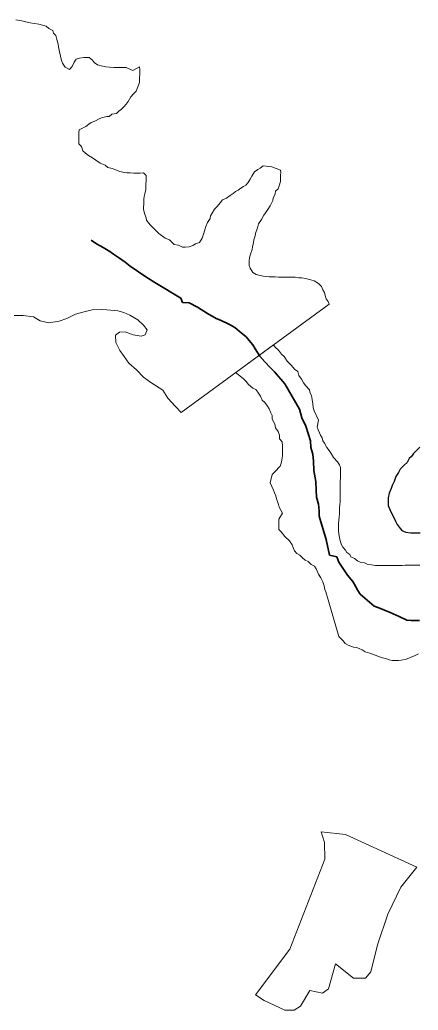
# Model space of a CAD drawing. Extents: x 553962 to 842807, y 8883888 to 9032388.
# Drawn here: x 589750 to 590393, y 8906251 to 8907847 of the extents above; entities that cross this region are included whole.
import ezdxf

# ---------------------------------------------------------------- set-up
doc = ezdxf.new("R2010")
doc.units = 0
doc.header["$LTSCALE"] = 150
doc.linetypes.add('LONG_DASH_SHORT_DASH', pattern=[9.9, 6, -1.2, 1.5, -1.2])
doc.layers.add('6', color=7, linetype='Continuous', lineweight=13)

msp = doc.modelspace()

# ---------------------------------------------------------------- linework, layer by layer
at = {"layer": '6'}
msp.add_line((590010.8, 8907214.4), (590249.7, 8907388.8), dxfattribs=at)
for points in [[(589932.9, 8907765.4), (589921.9, 8907770), (589915.4, 8907770.1), (589911.4, 8907770.1), (589905.9, 8907770.1), (589901.9, 8907770.2), (589895.4, 8907770.7), (589889.4, 8907771.2), (589881.9, 8907772.8), (589876, 8907774.3), (589870.5, 8907777.9), (589867.5, 8907781.9), (589862.5, 8907785.9), (589853.5, 8907786), (589846.5, 8907785), (589841.5, 8907783.6), (589838, 8907778.6), (589834.9, 8907771.6), (589830.4, 8907766.6), (589823.4, 8907770.7), (589819.5, 8907777.2), (589817.5, 8907781.2), (589816, 8907788.2), (589814.6, 8907795.3), (589813.1, 8907803.3), (589812.2, 8907807.8), (589810.2, 8907815.3), (589808.8, 8907821.3), (589804.8, 8907825.4), (589803.8, 8907829.4), (589797.4, 8907832.9), (589792.9, 8907836.5), (589786.9, 8907838), (589780.9, 8907839.6), (589774.4, 8907841.1), (589767.4, 8907842.1), (589760.4, 8907843.7), (589753.9, 8907845.2), (589743.9, 8907846.8)], [(589940.7, 8907738.8), (589943.8, 8907745.8), (589943.8, 8907752.8), (589943.9, 8907759.4), (589943.9, 8907766.9), (589943.5, 8907770.9), (589932.9, 8907765.4)], [(590156.8, 8907609.7), (590142.8, 8907611.3), (590138.3, 8907607.9), (590134.3, 8907605.4), (590129.2, 8907601.9), (590124.7, 8907594.9), (590122.2, 8907589.9), (590119.1, 8907584.5), (590115.1, 8907580.5), (590111.1, 8907578), (590107, 8907575.5), (590102.5, 8907572.1), (590098.5, 8907570.1), (590094.5, 8907567.1), (590089.9, 8907563.6), (590083.9, 8907559.7), (590077.4, 8907556.7), (590073.8, 8907551.7), (590068.8, 8907546.2), (590064.3, 8907541.8), (590060.7, 8907535.3), (590058.2, 8907530.8), (590057.7, 8907526.8), (590053.1, 8907520.3), (590050.6, 8907513.8), (590049, 8907508.3), (590047, 8907501.3), (590044.9, 8907494.8), (590040.3, 8907488.3), (590033.8, 8907485.9), (590029.8, 8907483.4), (590023.8, 8907480.9), (590017.3, 8907480.5), (590012.8, 8907480.5), (590006.3, 8907483.6), (589999.3, 8907484.6), (589991.9, 8907492.2), (589984.9, 8907495.2), (589974.9, 8907502.3), (589968, 8907509.3), (589961.5, 8907515.9), (589958.1, 8907519.9), (589955.1, 8907524), (589954.1, 8907528), (589951.7, 8907535), (589950.2, 8907541.5), (589950.2, 8907545.5), (589950.3, 8907549.5), (589950.3, 8907553.5), (589950.8, 8907558), (589950.9, 8907562), (589951.9, 8907566.5), (589954, 8907573.5), (589954, 8907582.1), (589954.1, 8907588.1), (589954.1, 8907596.1), (589950.2, 8907600.1), (589944.7, 8907599.6), (589938.7, 8907599.7), (589934.2, 8907599.7), (589928.7, 8907600.2), (589923.2, 8907600.3), (589916.7, 8907601.3), (589911.2, 8907602.4), (589905.2, 8907604.9), (589899.2, 8907607.4), (589892.7, 8907609), (589888.2, 8907612.5), (589880.2, 8907616.1), (589873.3, 8907620.6), (589867.8, 8907624.2), (589861.3, 8907628.2), (589856.4, 8907631.8), (589852.4, 8907635.8), (589849.9, 8907642.8), (589845.5, 8907646.8), (589845.5, 8907653.9), (589845.6, 8907660.9), (589845.6, 8907664.9), (589846.1, 8907669.4), (589850.7, 8907671.9), (589857.2, 8907674.8), (589861.7, 8907678.8), (589865.7, 8907681.3), (589871.3, 8907683.7), (589878.3, 8907687.2), (589882.3, 8907688.7), (589886.8, 8907690.1), (589890.8, 8907691.1), (589894.8, 8907691.1), (589898.8, 8907694.6), (589906.4, 8907696), (589910.4, 8907699.5), (589914.4, 8907703), (589918.5, 8907706.5), (589922, 8907710.9), (589925.5, 8907715.4), (589929.6, 8907722.9), (589934.1, 8907727.4), (589938.2, 8907731.9), (589940.7, 8907738.8)], [(590249.7, 8907388.8), (590247.7, 8907392.8), (590244.8, 8907397.4), (590242.8, 8907402.9), (590241.8, 8907407.4), (590239.3, 8907411.9), (590237.4, 8907417.4), (590232.4, 8907422), (590225.5, 8907426.5), (590218, 8907428.6), (590211.5, 8907430.1), (590205.5, 8907431.2), (590200.5, 8907431.2), (590194.5, 8907432.2), (590188.5, 8907432.3), (590184.5, 8907432.3), (590179, 8907432.3), (590173.5, 8907432.4), (590167.5, 8907432.4), (590162.5, 8907432.5), (590158.5, 8907432.5), (590152.5, 8907433), (590148.5, 8907433.1), (590143, 8907433.6), (590136, 8907435.6), (590131.5, 8907436.7), (590126.5, 8907439.7), (590122.1, 8907446.7), (590120.6, 8907450.8), (590120.6, 8907454.8), (590120.7, 8907459.3), (590121.2, 8907463.3), (590122.7, 8907469.3), (590125.3, 8907476.8), (590125.8, 8907480.8), (590127.4, 8907487.8), (590127.9, 8907492.3), (590130, 8907498.8), (590130.5, 8907502.8), (590134.1, 8907511.8), (590135.6, 8907518.3), (590140.2, 8907525.2), (590144.2, 8907532.2), (590150.3, 8907541.2), (590154.3, 8907547.2), (590158.4, 8907555.7), (590158.9, 8907559.7), (590162.5, 8907566.2), (590163, 8907570.7), (590167.1, 8907574.6), (590168.6, 8907579.1), (590171.2, 8907586.1), (590171.2, 8907592.1), (590171.2, 8907596.6), (590171.3, 8907600.6), (590170.8, 8907604.6), (590156.8, 8907609.7)], [(589741.3, 8907370.4), (589755.9, 8907370.3), (589772.4, 8907368.3), (589783.3, 8907361.7), (589797.3, 8907358.6), (589813.8, 8907361.5), (589826.4, 8907365.5), (589840.4, 8907372.4), (589852, 8907375.8), (589867, 8907379.8), (589881.5, 8907380.2), (589891, 8907379.7), (589908.5, 8907378.1), (589918.5, 8907375.5), (589928, 8907371), (589940.7, 8907363.2), (589949.9, 8907354.7), (589955.9, 8907347.5), (589952.8, 8907339.3), (589946.3, 8907337.3), (589933.3, 8907339.4), (589920.2, 8907344.1), (589911.4, 8907343.7), (589904.8, 8907338.6), (589905.2, 8907327), (589911.7, 8907314), (589918.6, 8907304.4), (589926.6, 8907293.9), (589938.5, 8907282.8), (589949.9, 8907271.1), (589949.9, 8907271.1), (589961.9, 8907262.7), (589981.4, 8907250.1), (589989.3, 8907237.5), (590001.8, 8907223.9), (590010.8, 8907214.4)], [(590161.6, 8907118.5), (590170.2, 8907127.5), (590172.7, 8907134), (590173.2, 8907138), (590174.3, 8907144.5), (590174.3, 8907150), (590174.4, 8907154.5), (590174.4, 8907160), (590173.5, 8907167), (590169.5, 8907171.5), (590169.5, 8907177.6), (590167.1, 8907183.6), (590163.1, 8907189.6), (590161.7, 8907195.6), (590157.7, 8907203.2), (590157.8, 8907209.2), (590155.3, 8907213.7), (590152.9, 8907220.2), (590149.9, 8907224.2), (590145.9, 8907230.3), (590141.5, 8907234.3), (590139, 8907240.3), (590134.6, 8907246.9), (590131.1, 8907251.4), (590126.6, 8907253.4), (590119.6, 8907259.5), (590115.7, 8907264), (590110.7, 8907269.1), (590105.7, 8907272.6), (590099.8, 8907277.7), (590098.9, 8907278.7), (590159.6, 8907323)], [(590159.6, 8907323), (590162.6, 8907319.3), (590167.6, 8907314.8), (590172.5, 8907308.2), (590177, 8907304.2), (590181.5, 8907297.1), (590188.9, 8907290.1), (590193.4, 8907284), (590198.8, 8907280), (590200.8, 8907274), (590204.7, 8907267.9), (590208.2, 8907261.9), (590211.7, 8907257.4), (590217.6, 8907250.8), (590219.1, 8907245.3), (590221.1, 8907241.3), (590222, 8907235.3), (590223, 8907228.3), (590223.9, 8907221.8), (590225.4, 8907216.7), (590232.2, 8907201.7), (590230.2, 8907190.7), (590231.6, 8907186.2), (590234.1, 8907181.6), (590235.6, 8907177.6), (590238, 8907173.6), (590239.5, 8907168.6), (590242, 8907164.6)], [(590242, 8907164.6), (590245.9, 8907158), (590249.4, 8907153), (590252.8, 8907148), (590256.3, 8907141.9), (590262.8, 8907134.9), (590266.2, 8907129.8), (590267.7, 8907125.8), (590267.6, 8907119.3), (590267.6, 8907108.8), (590267.5, 8907102.8), (590267.5, 8907098.8), (590267.4, 8907092.8), (590267.4, 8907087.3), (590267.3, 8907081.3), (590267.3, 8907077.3), (590267.3, 8907070.8), (590266.7, 8907065.2), (590266.2, 8907060.8), (590266.2, 8907056.2), (590266.1, 8907051.7), (590265.6, 8907045.2), (590265.1, 8907041.2), (590264.5, 8907034.2), (590264.5, 8907029.7), (590264.4, 8907023.7), (590264.9, 8907018.7), (590266.3, 8907012.7), (590267.3, 8907007.7), (590269.2, 8907001.1), (590271.7, 8906997.1), (590275.7, 8906992.6), (590278.2, 8906988.6), (590282.6, 8906985.5), (590284.6, 8906981.5), (590290.1, 8906979), (590295.1, 8906975.4), (590299.5, 8906972.9), (590306.5, 8906971.9), (590311, 8906969.8), (590318, 8906968.8), (590324, 8906967.7), (590329, 8906967.7), (590333, 8906967.7), (590340, 8906967.6), (590344, 8906967.6), (590352, 8906967.6), (590359.5, 8906967.5), (590367, 8906967.9), (590372, 8906968.4), (590382, 8906968.3), (590387.6, 8906968.3), (590395.6, 8906968.3)], [(590289, 8906836.3), (590284.5, 8906837.8), (590280, 8906839.3), (590275.5, 8906841.9), (590272.6, 8906845.9), (590265.1, 8906853.5), (590248.1, 8906912.2), (590244.2, 8906925.2), (590242.7, 8906929.2), (590241.2, 8906935.2), (590239.3, 8906941.3), (590235.8, 8906947.8), (590232.4, 8906953.8), (590230.4, 8906958.3), (590228.4, 8906962.4), (590226, 8906966.4), (590220.5, 8906969.4), (590215.5, 8906974), (590211, 8906976.5), (590206.6, 8906980), (590202.1, 8906984.6), (590197.1, 8906987.1), (590193.6, 8906991.1), (590191.7, 8906995.2), (590189.7, 8907001.2), (590185.3, 8907007.7), (590177.8, 8907014.3), (590171.9, 8907021.8), (590168.4, 8907025.8), (590168.4, 8907029.8), (590168.5, 8907034.4), (590168.5, 8907038.4), (590168.5, 8907042.4), (590174.1, 8907051.8), (590168.7, 8907061.9), (590167.7, 8907065.9), (590166.2, 8907070.9), (590164.8, 8907074.9), (590163.3, 8907080), (590161.3, 8907084.5), (590159.9, 8907089), (590154.5, 8907101), (590157.6, 8907114.5), (590161.6, 8907118.5)], [(590393.5, 8906825.6), (590388.4, 8906822.6), (590381.9, 8906820.1), (590372.4, 8906816.2), (590365.4, 8906815.2), (590361.4, 8906814.8), (590357.4, 8906814.8), (590350.9, 8906814.8), (590346.4, 8906815.9), (590341.9, 8906817.4), (590335.4, 8906818.9), (590330.9, 8906820.5), (590323.9, 8906823), (590319.4, 8906824.6), (590314.9, 8906826.6), (590307.5, 8906828.7), (590302.5, 8906831.7), (590298, 8906834.2), (590293.5, 8906835.8), (590289, 8906836.3)]]:
    msp.add_lwpolyline(points, dxfattribs=at)
at = {"layer": '6', "linetype": 'LONG_DASH_SHORT_DASH', "lineweight": 35}
for points in [[(589895.5, 8907473.3), (589885.1, 8907479.9), (589874.1, 8907485.9), (589865.8, 8907491.8)], [(590395.1, 8906879.1), (590386.1, 8906879.2), (590381.6, 8906879.2), (590374.6, 8906879.7), (590362.6, 8906885.3), (590348.1, 8906891.9), (590329.7, 8906899.5), (590322.2, 8906902), (590299.3, 8906921.7), (590295.9, 8906927.2), (590292.4, 8906933.2), (590287.5, 8906941.7), (590279, 8906952.3), (590271.6, 8906963.3), (590265.2, 8906972.9), (590261.7, 8906981.9), (590250.2, 8906984.5), (590244.4, 8907009.5), (590239.5, 8907027.1), (590233.2, 8907047.1), (590233.2, 8907055.6), (590232.3, 8907066.7), (590228.9, 8907077.7), (590228.5, 8907089.2), (590228.1, 8907103.2), (590224.7, 8907120.7), (590224.3, 8907135.8), (590223.3, 8907147.3), (590219.9, 8907157.8), (590219.5, 8907168.3), (590215.6, 8907180.3), (590211.7, 8907191.9), (590205.2, 8907205.4), (590201.8, 8907219.4), (590178.1, 8907260.1), (590161.2, 8907279.7), (590154.3, 8907286.8), (590145.8, 8907295.8), (590137.4, 8907304.9), (590130, 8907316.9), (590126.5, 8907323.4), (590115.1, 8907336.5), (590107.7, 8907342.6), (590097.2, 8907351.1), (590088.8, 8907356.2), (590074.3, 8907362.8), (590067.3, 8907365.8), (590053.4, 8907373.4), (590036.9, 8907384), (590023.5, 8907391.1), (590013, 8907391.6), (590010, 8907398.6), (589968.2, 8907423.4), (589953.8, 8907433), (589928.4, 8907450.1), (589920.4, 8907456.2), (589909.5, 8907463.7), (589901.5, 8907469.3), (589895.5, 8907473.3)]]:
    msp.add_lwpolyline(points, dxfattribs=at)
at = {"layer": '6', "lineweight": 25}
msp.add_lwpolyline([(590395.5, 8907158.5), (590385.4, 8907148.1), (590382.4, 8907143.1), (590378.3, 8907140.1), (590375.3, 8907133.6), (590370.3, 8907129.2), (590364.2, 8907122.7), (590361.2, 8907117.7), (590357.1, 8907111.2), (590354.1, 8907103.2), (590351, 8907096.7), (590349.5, 8907091.7), (590346.4, 8907084.2), (590344.8, 8907076.8), (590344.8, 8907070.2), (590344.8, 8907064.2), (590348.2, 8907055.2), (590352.6, 8907047.2), (590356.6, 8907039.1), (590359, 8907033.6), (590362.5, 8907029.6), (590366.5, 8907024), (590373.4, 8907021.5), (590381.4, 8907020.4), (590389.9, 8907020.4), (590396.5, 8907020.3)], dxfattribs=at)
at = {"layer": '6'}
msp.add_lwpolyline([(590236.5, 8906538.7), (590242.1, 8906521.4), (590242.6, 8906494.5), (590186.2, 8906349.8), (590130.4, 8906276.2), (590144.6, 8906267), (590178.1, 8906251.3), (590193.3, 8906251.3), (590203.5, 8906257.9), (590218.2, 8906282.8), (590239, 8906278.7), (590248.2, 8906285.8), (590259.8, 8906325.9), (590288.8, 8906303.1), (590308.1, 8906303.1), (590316.7, 8906313.2), (590327.4, 8906356.4), (590344.1, 8906406.2), (590365, 8906449.3), (590390.8, 8906481.8), (590276.1, 8906534.1)], close=True, dxfattribs=at)

doc.saveas('drawing.dxf')
